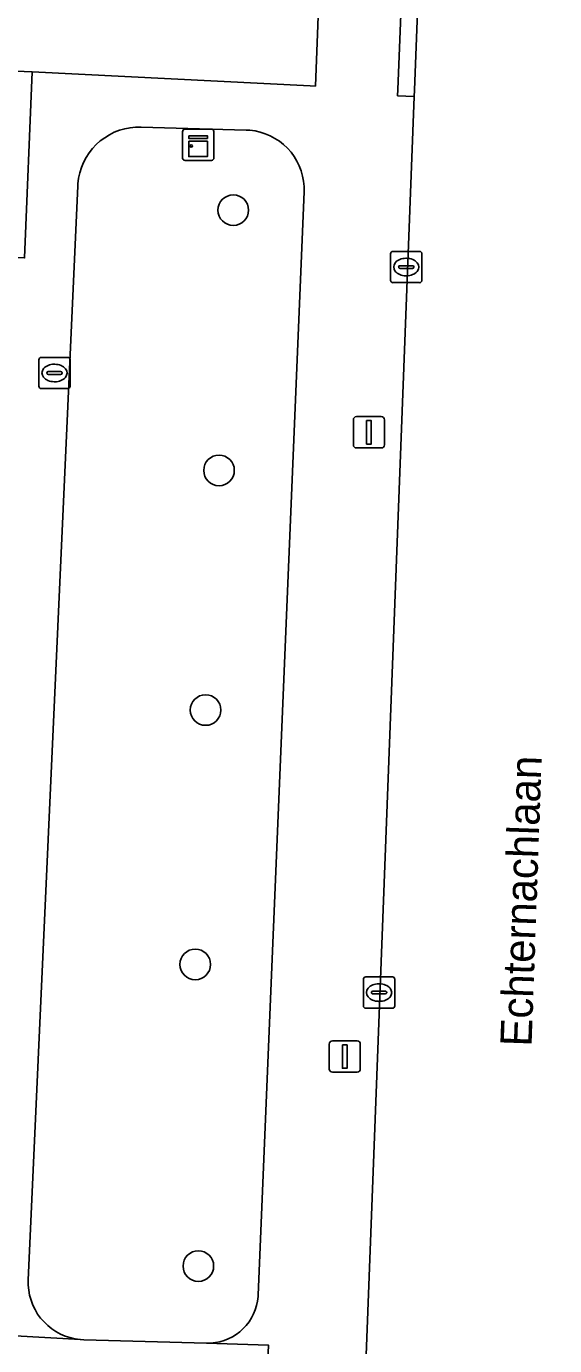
# Model space of a CAD drawing. Extents: x 160786 to 161429, y 386828 to 387485.
# Drawn here: x 161320.06 to 161336.93, y 387318.08 to 387360.24 of the extents above; entities that cross this region are included whole.
import ezdxf

# ---------------------------------------------------------------- set-up
doc = ezdxf.new("R2010")
doc.units = 0
for name, color, linetype in [('IMGEO_Boom', 7, 'Continuous'), ('IMGEO_Brandkraan', 7, 'Continuous'), ('IMGEO_Groenvoorziening', 7, 'Continuous'), ('IMGEO_Kast', 7, 'Continuous'), ('IMGEO_Kolk', 7, 'Continuous'), ('IMGEO_Lichtmast', 7, 'Continuous'), ('IMGEO_Openbare_ruimte_label', 7, 'Continuous'), ('IMGEO_Pand', 7, 'Continuous'), ('IMGEO_Rijbaan_lokaal_gesloten', 7, 'Continuous'), ('IMGEO_Rijbaan_lokaal_open', 7, 'Continuous'), ('IMGEO_Voetpad_open', 7, 'Continuous')]:
    doc.layers.add(name, color=color, linetype=linetype)

msp = doc.modelspace()

# ---------------------------------------------------------------- linework, layer by layer
at = {"layer": 'IMGEO_Boom'}
for centre in [(161326.67, 387354.365), (161326.214, 387346.047), (161325.785, 387338.389), (161325.456, 387330.26), (161325.554, 387320.619)]:
    msp.add_circle(centre, 0.489, dxfattribs=at)
at = {"layer": 'IMGEO_Brandkraan'}
for p, q in [((161320.46, 387348.734), (161320.46, 387349.586)), ((161320.535, 387349.66), (161321.387, 387349.66)), ((161320.948, 387349.44), (161320.973, 387349.44)), ((161321.461, 387349.586), (161321.461, 387348.734)), ((161320.719, 387349.154), (161320.719, 387349.166)), ((161321.157, 387349.117), (161320.759, 387349.117)), ((161320.762, 387349.203), (161321.16, 387349.203)), ((161321.203, 387349.166), (161321.203, 387349.154)), ((161321.387, 387348.66), (161320.535, 387348.66)), ((161320.971, 387348.88), (161320.946, 387348.88))]:
    msp.add_line(p, q, dxfattribs=at)
for points in [[(161320.46, 387348.734), (161320.46, 387349.586)], [(161320.535, 387349.66), (161321.387, 387349.66)], [(161321.461, 387349.586), (161321.461, 387348.734)], [(161321.387, 387348.66), (161320.535, 387348.66)]]:
    msp.add_lwpolyline(points, dxfattribs=at)
for centre, radius, start, end in [((161320.537, 387349.584), 0.0765, 91.552, 178.448), ((161320.537, 387349.584), 0.0765, 91.552, 178.448), ((161321.385, 387349.584), 0.0765, 1.552, 88.448), ((161321.385, 387349.584), 0.0765, 1.552, 88.448), ((161320.759, 387349.163), 0.0403, 85.8775, 175.7526), ((161320.756, 387349.153), 0.0366, 178.938, 274.7102), ((161321.16, 387349.16), 0.043, 264.8664, 352.4533), ((161321.164, 387349.165), 0.0386, 1.7309, 96.639), ((161320.537, 387348.736), 0.0765, 181.552, 268.448), ((161320.537, 387348.736), 0.0765, 181.552, 268.448), ((161321.385, 387348.736), 0.0765, 271.552, 358.448), ((161321.385, 387348.736), 0.0765, 271.552, 358.448)]:
    msp.add_arc(centre, radius, start, end, dxfattribs=at)
for centre, major_axis, ratio, start_param, end_param in [((161320.947, 387349.16), (-0.387, 0.002), 0.722429, 4.712389, 7.853982), ((161320.972, 387349.16), (-0.39, 0.002), 0.717154, 1.570796, 4.712389)]:
    msp.add_ellipse(centre, major_axis=major_axis, ratio=ratio, start_param=start_param, end_param=end_param, dxfattribs=at)
at = {"layer": 'IMGEO_Groenvoorziening'}
msp.add_lwpolyline([(161327.467, 387319.7), (161328.934, 387354.946), (161328.933, 387355.117), (161328.916, 387355.286), (161328.885, 387355.454), (161328.838, 387355.618), (161328.778, 387355.778), (161328.703, 387355.931), (161328.614, 387356.077), (161328.513, 387356.214), (161328.401, 387356.342), (161328.277, 387356.46), (161328.143, 387356.566), (161328, 387356.659), (161327.85, 387356.739), (161327.693, 387356.806), (161327.53, 387356.858), (161327.364, 387356.896), (161327.195, 387356.918), (161327.08, 387356.925), (161323.726, 387357.021), (161323.55, 387357.018), (161323.375, 387357), (161323.203, 387356.966), (161323.034, 387356.916), (161322.87, 387356.852), (161322.713, 387356.774), (161322.563, 387356.681), (161322.422, 387356.576), (161322.292, 387356.458), (161322.172, 387356.33), (161322.064, 387356.191), (161321.969, 387356.043), (161321.887, 387355.887), (161321.82, 387355.725), (161321.768, 387355.557), (161321.731, 387355.385), (161321.709, 387355.21), (161321.705, 387355.146), (161320.123, 387320.171), (161320.123, 387320.008), (161320.138, 387319.845), (161320.167, 387319.684), (161320.21, 387319.527), (161320.267, 387319.374), (161320.338, 387319.227), (161320.422, 387319.086), (161320.518, 387318.954), (161320.625, 387318.831), (161320.742, 387318.718), (161320.87, 387318.615), (161321.006, 387318.525), (161321.15, 387318.447), (161321.299, 387318.382), (161321.455, 387318.331), (161321.614, 387318.294), (161321.775, 387318.272), (161321.794, 387318.27), (161321.898, 387318.264), (161325.809, 387318.155), (161325.953, 387318.157), (161326.097, 387318.173), (161326.238, 387318.201), (161326.377, 387318.241), (161326.511, 387318.294), (161326.64, 387318.359), (161326.763, 387318.435), (161326.879, 387318.521), (161326.986, 387318.618), (161327.084, 387318.724), (161327.173, 387318.838), (161327.251, 387318.959), (161327.318, 387319.087), (161327.373, 387319.221), (161327.415, 387319.358), (161327.446, 387319.5), (161327.464, 387319.643)], close=True, dxfattribs=at)
at = {"layer": 'IMGEO_Kast'}
for p, q in [((161325.05, 387356.028), (161325.05, 387356.869)), ((161325.05, 387356.869), (161325.05, 387356.028)), ((161325.125, 387356.953), (161325.966, 387356.953)), ((161325.966, 387356.953), (161325.125, 387356.953)), ((161326.05, 387356.878), (161326.05, 387356.037)), ((161326.05, 387356.037), (161326.05, 387356.878)), ((161325.975, 387355.953), (161325.134, 387355.953)), ((161325.134, 387355.953), (161325.975, 387355.953))]:
    msp.add_line(p, q, dxfattribs=at)
for points in [[(161325.245, 387356.743), (161325.845, 387356.743), (161325.845, 387356.658), (161325.245, 387356.658), (161325.245, 387356.743)], [(161325.245, 387356.568), (161325.845, 387356.568), (161325.845, 387356.079), (161325.245, 387356.079), (161325.245, 387356.568)]]:
    msp.add_lwpolyline(points, dxfattribs=at)
msp.add_circle((161325.329, 387356.417), 0.0377, dxfattribs=at)
for centre, start, end in [((161325.128, 387356.875), 92.4484, 184.2845), ((161325.128, 387356.875), 92.4484, 184.2845), ((161325.972, 387356.875), 2.4484, 94.2845), ((161325.972, 387356.875), 2.4484, 94.2845), ((161325.128, 387356.031), 182.4484, 274.2845), ((161325.128, 387356.031), 182.4484, 274.2845), ((161325.972, 387356.031), 272.4484, 4.2845), ((161325.972, 387356.031), 272.4484, 4.2845)]:
    msp.add_arc(centre, 0.0779, start, end, dxfattribs=at)
at = {"layer": 'IMGEO_Kolk'}
for p, q in [((161331.692, 387352.121), (161331.692, 387352.973)), ((161331.767, 387353.047), (161332.619, 387353.047)), ((161332.18, 387352.827), (161332.205, 387352.827)), ((161332.693, 387352.973), (161332.693, 387352.121)), ((161331.951, 387352.541), (161331.951, 387352.553)), ((161332.389, 387352.504), (161331.991, 387352.504)), ((161331.994, 387352.59), (161332.392, 387352.59)), ((161332.435, 387352.553), (161332.435, 387352.541)), ((161332.619, 387352.047), (161331.767, 387352.047)), ((161332.203, 387352.267), (161332.178, 387352.267)), ((161330.826, 387328.933), (161330.826, 387329.785)), ((161330.901, 387329.859), (161331.753, 387329.859)), ((161331.314, 387329.639), (161331.339, 387329.639)), ((161331.827, 387329.785), (161331.827, 387328.933)), ((161331.085, 387329.353), (161331.085, 387329.365)), ((161331.523, 387329.316), (161331.125, 387329.316)), ((161331.128, 387329.402), (161331.526, 387329.402)), ((161331.569, 387329.365), (161331.569, 387329.353)), ((161331.753, 387328.859), (161330.901, 387328.859)), ((161331.337, 387329.079), (161331.312, 387329.079))]:
    msp.add_line(p, q, dxfattribs=at)
for points in [[(161331.692, 387352.121), (161331.692, 387352.973)], [(161331.767, 387353.047), (161332.619, 387353.047)], [(161332.693, 387352.973), (161332.693, 387352.121)], [(161332.619, 387352.047), (161331.767, 387352.047)], [(161330.826, 387328.933), (161330.826, 387329.785)], [(161330.901, 387329.859), (161331.753, 387329.859)], [(161331.827, 387329.785), (161331.827, 387328.933)], [(161331.753, 387328.859), (161330.901, 387328.859)]]:
    msp.add_lwpolyline(points, dxfattribs=at)
for centre, radius, start, end in [((161331.769, 387352.971), 0.0765, 91.552, 178.448), ((161331.769, 387352.971), 0.0765, 91.552, 178.448), ((161332.617, 387352.971), 0.0765, 1.552, 88.448), ((161332.617, 387352.971), 0.0765, 1.552, 88.448), ((161331.991, 387352.55), 0.0403, 85.8775, 175.7526), ((161331.988, 387352.54), 0.0366, 178.938, 274.7102), ((161332.392, 387352.547), 0.043, 264.8664, 352.4533), ((161332.396, 387352.552), 0.0386, 1.7309, 96.639), ((161331.769, 387352.123), 0.0765, 181.552, 268.448), ((161331.769, 387352.123), 0.0765, 181.552, 268.448), ((161332.617, 387352.123), 0.0765, 271.552, 358.448), ((161332.617, 387352.123), 0.0765, 271.552, 358.448), ((161330.903, 387329.783), 0.0765, 91.552, 178.448), ((161330.903, 387329.783), 0.0765, 91.552, 178.448), ((161331.751, 387329.783), 0.0765, 1.552, 88.448), ((161331.751, 387329.783), 0.0765, 1.552, 88.448), ((161331.125, 387329.362), 0.0403, 85.8775, 175.7526), ((161331.122, 387329.352), 0.0366, 178.938, 274.7102), ((161331.526, 387329.359), 0.043, 264.8664, 352.4533), ((161331.53, 387329.364), 0.0386, 1.7309, 96.639), ((161330.903, 387328.935), 0.0765, 181.552, 268.448), ((161330.903, 387328.935), 0.0765, 181.552, 268.448), ((161331.751, 387328.935), 0.0765, 271.552, 358.448), ((161331.751, 387328.935), 0.0765, 271.552, 358.448)]:
    msp.add_arc(centre, radius, start, end, dxfattribs=at)
for centre, major_axis, ratio, start_param, end_param in [((161332.179, 387352.547), (-0.387, 0.002), 0.722429, 4.712389, 7.853982), ((161332.204, 387352.547), (-0.39, 0.002), 0.717154, 1.570796, 4.712389), ((161331.313, 387329.359), (-0.387, 0.002), 0.722429, 4.712389, 7.853982), ((161331.338, 387329.359), (-0.39, 0.002), 0.717154, 1.570796, 4.712389)]:
    msp.add_ellipse(centre, major_axis=major_axis, ratio=ratio, start_param=start_param, end_param=end_param, dxfattribs=at)
at = {"layer": 'IMGEO_Lichtmast'}
for p, q in [((161330.606, 387347.765), (161331.396, 387347.765)), ((161331.396, 387347.765), (161330.606, 387347.765)), ((161330.506, 387346.865), (161330.506, 387347.665)), ((161330.506, 387347.665), (161330.506, 387346.865)), ((161331.496, 387347.665), (161331.496, 387346.865)), ((161331.496, 387346.865), (161331.496, 387347.665)), ((161331.396, 387346.765), (161330.606, 387346.765)), ((161330.606, 387346.765), (161331.396, 387346.765)), ((161329.736, 387326.913), (161329.736, 387327.713)), ((161329.736, 387327.713), (161329.736, 387326.913)), ((161329.836, 387327.813), (161330.626, 387327.813)), ((161330.626, 387327.813), (161329.836, 387327.813)), ((161330.726, 387327.713), (161330.726, 387326.913)), ((161330.726, 387326.913), (161330.726, 387327.713)), ((161330.626, 387326.813), (161329.836, 387326.813)), ((161329.836, 387326.813), (161330.626, 387326.813))]:
    msp.add_line(p, q, dxfattribs=at)
for points in [[(161330.926, 387347.64), (161331.076, 387347.64), (161331.076, 387346.89), (161330.926, 387346.89), (161330.926, 387347.64)], [(161330.156, 387327.688), (161330.306, 387327.688), (161330.306, 387326.938), (161330.156, 387326.938), (161330.156, 387327.688)]]:
    msp.add_lwpolyline(points, dxfattribs=at)
for centre, start, end in [((161330.606, 387347.665), 90, 180), ((161330.606, 387347.665), 90, 180), ((161331.396, 387347.665), 0, 90), ((161331.396, 387347.665), 360, 90), ((161330.606, 387346.865), 180, 270), ((161330.606, 387346.865), 180, 270), ((161331.396, 387346.865), 270, 0), ((161331.396, 387346.865), 270, 0), ((161329.836, 387327.713), 90, 180), ((161329.836, 387327.713), 90, 180), ((161330.626, 387327.713), 0, 90), ((161330.626, 387327.713), 360, 90), ((161329.836, 387326.913), 180, 270), ((161329.836, 387326.913), 180, 270), ((161330.626, 387326.913), 270, 0), ((161330.626, 387326.913), 270, 0)]:
    msp.add_arc(centre, 0.1, start, end, dxfattribs=at)
at = {"layer": 'IMGEO_Pand'}
msp.add_lwpolyline([(161316.852, 387358.921), (161316.609, 387352.983), (161320.003, 387352.837), (161320.247, 387358.782)], close=True, dxfattribs=at)
at = {"layer": 'IMGEO_Rijbaan_lokaal_gesloten'}
msp.add_lwpolyline([(161333.137, 387376.003), (161333.019, 387372.923), (161332.701, 387364.59), (161332.458, 387358.202), (161332.45, 387358.002), (161330.776, 387314.142), (161330.597, 387308.753), (161330.25, 387300.185), (161329.69, 387289.92), (161329.55, 387286.386), (161337.579, 387286.089)], dxfattribs=at)
at = {"layer": 'IMGEO_Rijbaan_lokaal_open'}
for points in [[(161260.53, 387361.249), (161266.005, 387361.124), (161269.087, 387360.993), (161272.169, 387360.862), (161275.251, 387360.731), (161278.334, 387360.6), (161281.416, 387360.47), (161284.498, 387360.339), (161287.58, 387360.208), (161290.662, 387360.077), (161295.648, 387359.829), (161299.046, 387359.69), (161302.445, 387359.55), (161305.843, 387359.411), (161305.777, 387357.812), (161309.996, 387357.6), (161310.062, 387359.199), (161313.457, 387359.06), (161316.852, 387358.921), (161320.247, 387358.782), (161329.125, 387358.338), (161329.294, 387358.33), (161329.512, 387363.912), (161232.74, 387368.166)], [(161327.639, 387314.293), (161327.794, 387318.092), (161325.809, 387318.155), (161321.898, 387318.264), (161321.794, 387318.27), (161318.55, 387318.453), (161311.163, 387318.928), (161306.312, 387319.127), (161301.459, 387319.326), (161293.979, 387319.692), (161288.908, 387319.912), (161281.393, 387320.236), (161276.522, 387320.443), (161271.648, 387320.65), (161264.222, 387320.914), (161259.019, 387321.139)]]:
    msp.add_lwpolyline(points, dxfattribs=at)
at = {"layer": 'IMGEO_Voetpad_open'}
msp.add_lwpolyline([(161332.701, 387364.59), (161332.179, 387364.61), (161332.147, 387363.812), (161331.923, 387358.224), (161331.915, 387358.022), (161332.45, 387358.002), (161332.458, 387358.202)], close=True, dxfattribs=at)
for points in [[(161329.512, 387363.912), (161329.294, 387358.33), (161329.125, 387358.338), (161320.247, 387358.782), (161320.003, 387352.837)], [(161330.776, 387314.142), (161332.45, 387358.002), (161331.915, 387358.022), (161331.923, 387358.224), (161332.147, 387363.812)], [(161318.55, 387318.453), (161321.794, 387318.27), (161321.775, 387318.272), (161321.614, 387318.294), (161321.455, 387318.331), (161321.299, 387318.382), (161321.15, 387318.447), (161321.006, 387318.525), (161320.87, 387318.615), (161320.742, 387318.718), (161320.625, 387318.831), (161320.518, 387318.954), (161320.422, 387319.086), (161320.338, 387319.227), (161320.267, 387319.374), (161320.21, 387319.527), (161320.167, 387319.684), (161320.138, 387319.845), (161320.123, 387320.008), (161320.123, 387320.171), (161321.705, 387355.146), (161321.709, 387355.21), (161321.731, 387355.385), (161321.768, 387355.557), (161321.82, 387355.725), (161321.887, 387355.887), (161321.969, 387356.043), (161322.064, 387356.191), (161322.172, 387356.33), (161322.292, 387356.458), (161322.422, 387356.576), (161322.563, 387356.681), (161322.713, 387356.774), (161322.87, 387356.852), (161323.034, 387356.916), (161323.203, 387356.966), (161323.375, 387357), (161323.55, 387357.018), (161323.726, 387357.021), (161327.08, 387356.925), (161327.195, 387356.918), (161327.364, 387356.896), (161327.53, 387356.858), (161327.693, 387356.806), (161327.85, 387356.739), (161328, 387356.659), (161328.143, 387356.566), (161328.277, 387356.46), (161328.401, 387356.342), (161328.513, 387356.214), (161328.614, 387356.077), (161328.703, 387355.931), (161328.778, 387355.778), (161328.838, 387355.618), (161328.885, 387355.454), (161328.916, 387355.286), (161328.933, 387355.117), (161328.934, 387354.946), (161327.467, 387319.7), (161327.464, 387319.643), (161327.446, 387319.5), (161327.415, 387319.358), (161327.373, 387319.221), (161327.318, 387319.087), (161327.251, 387318.959), (161327.173, 387318.838), (161327.084, 387318.724), (161326.986, 387318.618), (161326.879, 387318.521), (161326.763, 387318.435), (161326.64, 387318.359), (161326.511, 387318.294), (161326.377, 387318.241), (161326.238, 387318.201), (161326.097, 387318.173), (161325.953, 387318.157), (161325.809, 387318.155), (161327.794, 387318.092), (161327.639, 387314.293)]]:
    msp.add_lwpolyline(points, dxfattribs=at)

# ---------------------------------------------------------------- texts
at = {"layer": 'IMGEO_Openbare_ruimte_label'}
msp.add_text('Echternachlaan', height=1, rotation=87.9935, dxfattribs=at).set_placement((161336.194, 387327.623))

doc.saveas('drawing.dxf')
